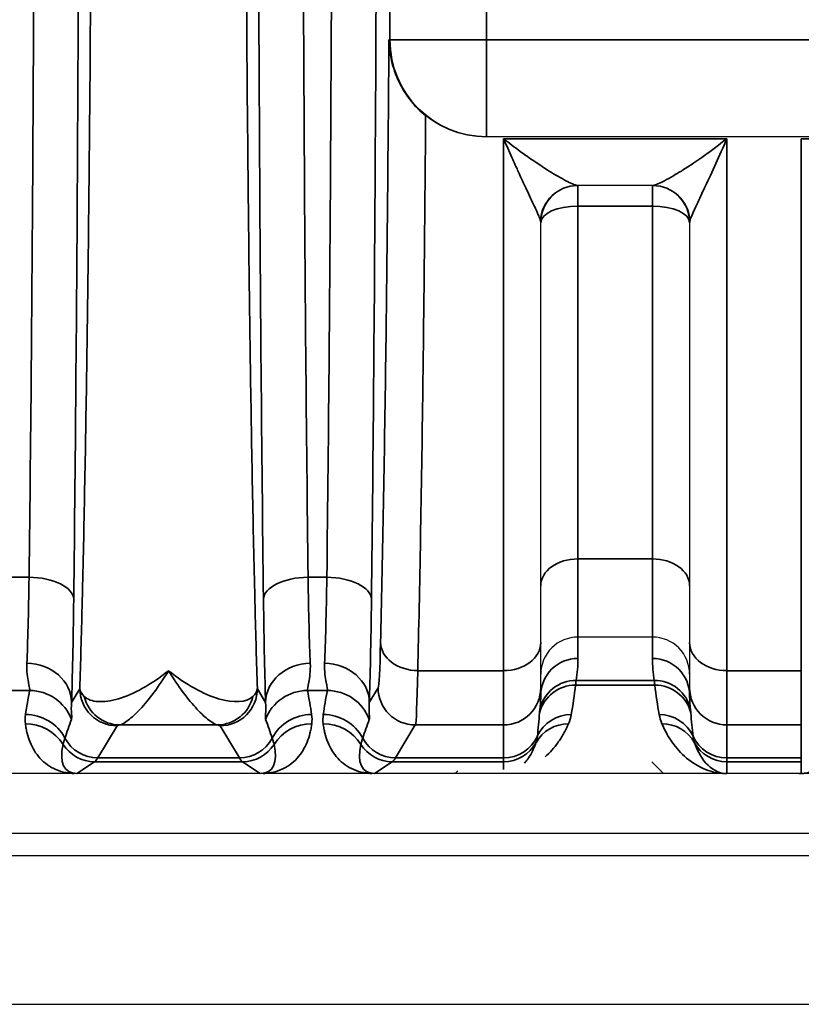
# Model space of a CAD drawing. Header units: millimetres. Extents: x 399 to 6233, y -1870 to 1602.
# Tile 678 of 711: x 5999 to 6010, y 311 to 324. Entities that reach past the tile are written whole.
import ezdxf

# ---------------------------------------------------------------- set-up
doc = ezdxf.new("R2010")
doc.units = ezdxf.units.MM
doc.layers.add('可見 (ISO)', color=7, linetype='Continuous', lineweight=25)
doc.layers.add('窄部可見 (ISO)', color=7, linetype='Continuous', lineweight=35)

msp = doc.modelspace()

# ---------------------------------------------------------------- linework, layer by layer
at = {"layer": '可見 (ISO)'}
for p, q in [((6005.421, 322.709), (6005.41, 322.709)), ((6016.875, 322.709), (6005.421, 322.709)), ((6007.654, 322.053), (6006.642, 322.053)), ((6006.148, 315.914), (6006.148, 321.553)), ((6008.148, 321.553), (6008.148, 315.914)), ((6006.148, 315.306), (6006.148, 315.914)), ((6007.648, 315.987), (6006.648, 315.987)), ((6008.148, 315.914), (6008.148, 315.306)), ((6006.148, 315.306), (6006.148, 315.204)), ((6008.148, 315.204), (6008.148, 315.306)), ((6007.642, 314.309), (6007.798, 314.153)), ((6005.035, 314.19), (6004.998, 314.153)), ((6087.648, 314.153), (5983.148, 314.153)), ((5983.148, 313.353), (6087.648, 313.353)), ((5978.898, 313.053), (6091.898, 313.053)), ((5963.898, 311.053), (6058.898, 311.053))]:
    msp.add_line(p, q, dxfattribs=at)
for centre, radius, start, end in [((6006.648, 321.553), 0.5, 90, 180), ((6007.648, 321.553), 0.5, 0, 90), ((6007.733, 319.053), 3, 78.4196, 78.4198), ((6007.733, 319.053), 3, 122.0698, 122.07)]:
    msp.add_arc(centre, radius, start, end, dxfattribs=at)
msp.add_ellipse((6009.616, 314.154), major_axis=(-0.0441, 0), ratio=0.011497, start_param=1.582178, end_param=2.38876, dxfattribs=at)
for points, knots in [([(6004.108, 324.009), (6004.108, 324.007), (6004.108, 324.005), (6004.109, 323.912), (6004.12, 323.82), (6004.162, 323.635), (6004.194, 323.542), (6004.282, 323.356), (6004.34, 323.265), (6004.467, 323.111), (6004.533, 323.047), (6004.602, 322.992)], [-0.000535, -0.000535, -0.000535, -0.000535, 0, 0, 0.0290077, 0.0290077, 0.0592099, 0.0592099, 0.0917988, 0.0917988, 0.1194024, 0.1194024, 0.1194024, 0.1194024]), ([(6005.41, 322.709), (6005.244, 322.709), (6005.069, 322.742), (6004.798, 322.856), (6004.693, 322.919), (6004.602, 322.992)], [-0.40134633, -0.40134633, -0.40134633, -0.40134633, -0.35174447, -0.35174447, -0.3169552, -0.3169552, -0.3169552, -0.3169552]), ([(6006.648, 315.987), (6006.516, 315.987), (6006.387, 315.933), (6006.295, 315.841), (6006.203, 315.749), (6006.148, 315.618), (6006.148, 315.488)], [0, 0, 0, 0, 0.0003907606, 0.0003907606, 0.0003907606, 0.0007815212, 0.0007815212, 0.0007815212, 0.0007815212]), ([(6008.148, 315.488), (6008.148, 315.619), (6008.094, 315.749), (6008.002, 315.841), (6007.91, 315.933), (6007.78, 315.987), (6007.648, 315.987)], [-0.0000151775, -0.0000151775, -0.0000151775, -0.0000151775, 0.0003793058, 0.0003793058, 0.0003793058, 0.0007737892, 0.0007737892, 0.0007737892, 0.0007737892]), ([(5999.915, 314.153), (5999.91, 314.153), (5999.903, 314.153), (5999.896, 314.153), (5999.891, 314.153), (5999.885, 314.153), (5999.879, 314.153)], [-0.00000491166, -0.00000491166, -0.00000491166, -0.00000491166, 0.00001772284, 0.00001772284, 0.00001772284, 0.00003506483, 0.00003506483, 0.00003506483, 0.00003506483]), ([(6002.417, 314.153), (6002.41, 314.153), (6002.403, 314.153), (6002.397, 314.153), (6002.391, 314.153), (6002.386, 314.153), (6002.381, 314.153)], [0.00000000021, 0.00000000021, 0.00000000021, 0.00000000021, 0.00002113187, 0.00002113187, 0.00002113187, 0.0000394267, 0.0000394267, 0.0000394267, 0.0000394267]), ([(6003.915, 314.153), (6003.911, 314.153), (6003.906, 314.153), (6003.901, 314.153), (6003.894, 314.153), (6003.887, 314.153), (6003.879, 314.153)], [-0.00000491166, -0.00000491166, -0.00000491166, -0.00000491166, 0.00001268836, 0.00001268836, 0.00001268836, 0.00003478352, 0.00003478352, 0.00003478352, 0.00003478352]), ([(6008.648, 314.153), (6008.645, 314.153), (6008.641, 314.153), (6008.636, 314.153), (6008.63, 314.153), (6008.623, 314.153), (6008.617, 314.153)], [-0.00000448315, -0.00000448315, -0.00000448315, -0.00000448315, 0.00000994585, 0.00000994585, 0.00000994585, 0.00003010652, 0.00003010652, 0.00003010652, 0.00003010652])]:
    msp.add_open_spline(points, degree=3, knots=knots, dxfattribs=at)
at = {"layer": '窄部可見 (ISO)'}
for p, q in [((6004.122, 324.009), (6004.122, 335.097)), ((6005.421, 335.097), (6005.421, 324.009)), ((6004.108, 324.009), (6004.122, 324.009)), ((6005.421, 324.009), (6004.122, 324.009)), ((6005.421, 324.009), (6016.875, 324.009)), ((6005.421, 322.709), (6005.421, 324.009)), ((6005.648, 322.682), (6005.648, 315.535)), ((6005.648, 322.682), (6008.648, 322.682)), ((6008.648, 315.535), (6008.648, 322.682)), ((6009.648, 322.682), (6009.648, 315.535)), ((6009.648, 322.682), (6012.648, 322.682)), ((6006.648, 322.053), (6006.648, 321.777)), ((6007.648, 322.053), (6007.648, 321.777)), ((6007.648, 321.777), (6006.648, 321.777)), ((6006.648, 317.038), (6006.648, 321.777)), ((6007.648, 321.777), (6007.648, 317.038)), ((6007.648, 317.038), (6006.648, 317.038)), ((6006.648, 315.987), (6006.648, 317.038)), ((6007.648, 317.038), (6007.648, 315.987)), ((5999.023, 316.791), (5999.274, 316.791)), ((6003.023, 316.791), (6003.274, 316.791)), ((6006.648, 315.987), (6006.648, 315.7)), ((6007.648, 315.7), (6007.648, 315.987)), ((6004.496, 315.535), (6005.648, 315.535)), ((6005.648, 315.535), (6005.648, 314.806)), ((6008.648, 315.535), (6009.648, 315.535)), ((6008.648, 314.806), (6008.648, 315.535)), ((6009.648, 315.535), (6009.648, 314.806)), ((6006.625, 315.405), (6007.672, 315.405)), ((5999.282, 315.269), (5999.014, 315.269)), ((5999.845, 315.108), (5999.956, 315.293)), ((6002.341, 315.293), (6002.452, 315.108)), ((6003.282, 315.269), (6003.014, 315.269)), ((6003.845, 315.108), (6003.963, 315.306)), ((6007.682, 315.341), (6006.615, 315.341)), ((6000.456, 314.794), (6000.198, 314.363)), ((6001.805, 314.806), (6000.492, 314.806)), ((6002.099, 314.363), (6001.841, 314.794)), ((6004.463, 314.806), (6004.198, 314.363)), ((6005.648, 314.806), (6004.463, 314.806)), ((6005.648, 314.363), (6005.648, 314.806)), ((6009.648, 314.806), (6008.648, 314.806)), ((6008.648, 314.806), (6008.648, 314.363)), ((6009.648, 314.363), (6009.648, 314.806)), ((6000.154, 314.312), (5999.915, 314.153)), ((6002.143, 314.312), (6000.154, 314.312)), ((6000.198, 314.363), (6002.099, 314.363)), ((6002.381, 314.153), (6002.143, 314.312)), ((6004.154, 314.312), (6003.915, 314.153)), ((6005.648, 314.312), (6004.154, 314.312)), ((6004.198, 314.363), (6005.648, 314.363)), ((6005.648, 314.363), (6005.648, 314.312)), ((6005.648, 314.206), (6005.648, 314.312)), ((6008.648, 314.363), (6009.648, 314.363)), ((6008.648, 314.312), (6008.648, 314.363)), ((6009.648, 314.312), (6008.648, 314.312)), ((6008.648, 314.312), (6008.648, 314.153)), ((6009.648, 314.363), (6009.648, 314.312)), ((6009.648, 314.153), (6009.648, 314.312))]:
    msp.add_line(p, q, dxfattribs=at)
for centre, major_axis, ratio, start_param, end_param in [((5998.789, 329.553), (0, -26), 0.02143, 1.057724, 1.570796), ((6002.789, 329.553), (0, -26), 0.02143, 1.057724, 1.570796), ((6005.421, 324.009), (0, -1.3), 0.999781, 4.712389, 6.283185), ((6006.642, 321.553), (0, 0.5), 0.995128, 0, 1.522394), ((6007.654, 321.553), (0, 0.5), 0.995128, 4.760791, 6.283185), ((6006.648, 321.553), (-0.5, 0), 0.448818, 4.712389, 6.283185), ((6007.648, 321.553), (0.5, 0), 0.448818, 0, 1.570796), ((6006.648, 316.676), (-0.5, 0), 0.722416, 4.712389, 6.283185), ((6007.648, 316.676), (0.5, 0), 0.722416, 0, 1.570796), ((5999.218, 317.865), (-0.007, -2.58), 0.02502, 0.526295, 1.141522), ((5999.274, 316.496), (0.6, -0.007), 0.49083, 0.024039, 1.576589), ((6003.023, 316.496), (-0.6, -0.007), 0.49083, 4.706597, 6.259146), ((6003.078, 317.865), (0.007, -2.58), 0.02502, 5.141663, 5.756891), ((6003.218, 317.865), (-0.007, -2.58), 0.02502, 0.526295, 1.141522), ((6003.274, 316.496), (0.6, -0.007), 0.49083, 0.024039, 1.576589), ((5999.818, 317.785), (0.007, 3.096), 0.02085, 3.667868, 4.283101), ((6002.479, 317.785), (-0.007, 3.096), 0.02085, 2.000085, 2.615317), ((6003.818, 317.785), (0.007, 3.096), 0.02085, 3.667868, 4.283101), ((6003.965, 317.415), (-0.003, -2.11), 0.022449, 0.037453, 0.779212), ((6004.496, 315.914), (-0.5, 0.012), 0.756341, 0.032019, 1.589117), ((6005.648, 315.914), (0.5, 0), 0.756436, 4.712389, 6.283185), ((6008.648, 315.914), (-0.5, 0), 0.756436, 0, 1.570796), ((5999.245, 315.108), (0.6, -0.023), 0.876399, 0.0435, 1.604216), ((6003.052, 315.108), (-0.6, -0.023), 0.876399, 4.678969, 6.239685), ((6003.245, 315.108), (0.6, -0.023), 0.876399, 0.0435, 1.604216), ((6006.648, 315.204), (-0.5, 0), 0.991894, 4.712389, 6.283185), ((6006.143, 315.625), (-0.052, -0.974), 0.515671, 1.369912, 1.674524), ((6008.154, 315.625), (0.052, -0.974), 0.515671, 4.608661, 4.913273), ((6007.648, 315.204), (0.5, 0), 0.991894, 0, 1.570796), ((6004.465, 317.337), (0.003, 2.532), 0.018707, 3.179035, 3.920792), ((6006.625, 314.909), (-0.494, 0.079), 0.99169, 4.869348, 6.224987), ((6007.672, 314.909), (0.494, 0.079), 0.99169, 0.058198, 1.413837), ((6000.003, 315.702), (-0.587, -1.898), 0.297416, 5.033605, 5.211679), ((5999.282, 314.67), (-0.588, 0.12), 0.998201, 3.70106, 4.913253), ((6001.336, 315.308), (-1.005, 0.004), 0.337804, 2.79924, 3.112734), ((6003.014, 314.67), (0.588, 0.12), 0.998201, 1.369933, 2.582126), ((6002.293, 315.702), (0.587, -1.898), 0.297416, 1.071506, 1.249581), ((6004.003, 315.702), (-0.587, -1.898), 0.297416, 5.033605, 5.211679), ((6003.282, 314.67), (0.588, -0.12), 0.998201, 0.559467, 1.77166), ((6004.463, 315.306), (-0.429, 0.257), 0.999172, 0.54067, 2.110736), ((6005.648, 315.306), (0.5, 0), 0.999391, 4.712389, 6.283185), ((6006.615, 314.842), (-0.497, 0.054), 0.998252, 4.819575, 6.131234), ((6006.096, 315.575), (-0.126, -1.734), 0.309252, 1.221866, 1.457857), ((6008.2, 315.575), (0.126, -1.734), 0.309252, 4.825328, 5.06132), ((6007.682, 314.842), (0.497, 0.054), 0.998252, 0.151951, 1.463611), ((6008.648, 315.306), (-0.5, 0), 0.999391, 0, 1.570796), ((6000.492, 315.306), (0.093, -0.491), 0.982993, 4.763177, 6.091983), ((6001.805, 315.306), (-0.093, -0.491), 0.982993, 0.191203, 1.520008), ((6005.648, 315.204), (0, 0.876), 0.570857, 4.496293, 4.712389), ((6008.648, 315.204), (0, 0.876), 0.570857, 1.570796, 1.786892), ((6005.648, 315.472), (0, 1.961), 0.255034, 4.282281, 4.453176), ((6008.648, 315.472), (0, 1.961), 0.255034, 1.830009, 2.000904), ((5999.225, 314.224), (-0.595, -0.075), 0.998245, 3.58034, 4.5867), ((5999.227, 314.348), (-0.594, 0.083), 0.998238, 3.769539, 4.851199), ((6000.651, 315.618), (1.006, 2.097), 0.194686, 2.022352, 2.15293), ((6001.646, 315.618), (-1.006, 2.097), 0.194686, 4.130256, 4.260833), ((6003.07, 314.348), (0.594, 0.083), 0.998238, 1.431986, 2.513646), ((6003.072, 314.224), (0.595, -0.075), 0.998245, 1.696485, 2.702846), ((6003.225, 314.224), (0.595, 0.075), 0.998245, 0.438747, 1.445107), ((6003.227, 314.348), (0.594, -0.083), 0.998238, 0.627947, 1.709607), ((6004.651, 315.618), (1.006, 2.097), 0.194686, 2.022352, 2.15293), ((6006.521, 314.323), (-0.46, 0.197), 0.997957, 5.115617, 6.17612), ((6006.557, 314.446), (-0.492, 0.092), 0.998212, 4.896417, 6.037237), ((6007.739, 314.446), (0.492, 0.092), 0.998212, 0.245949, 1.386768), ((6007.776, 314.323), (0.46, 0.197), 0.997957, 0.107065, 1.167568), ((6000.198, 314.863), (0.429, -0.257), 0.999172, 4.17032, 5.252328), ((6002.099, 314.863), (-0.429, -0.257), 0.999172, 1.030857, 2.112865), ((6004.198, 314.863), (-0.429, 0.257), 0.999172, 1.028727, 2.110736), ((6005.648, 314.863), (-0.5, 0), 0.999391, 1.570796, 2.711485), ((6005.648, 314.812), (-0.5, 0), 0.999903, 1.570796, 2.630736), ((6008.648, 314.863), (-0.5, 0), 0.999391, 0.430108, 1.570796), ((6008.648, 314.812), (-0.5, 0), 0.999903, 0.510856, 1.570796), ((6008.648, 314.964), (0, 0.811), 0.616376, 2.081653, 3.141593), ((6000.429, 314.996), (0.641, 0.802), 0.399262, 2.444096, 3.45076), ((6000.154, 314.812), (0.277, -0.416), 0.999683, 4.688411, 5.695074), ((6002.143, 314.812), (-0.277, -0.416), 0.999683, 0.588111, 1.594775), ((6001.868, 314.996), (-0.641, 0.802), 0.399262, 2.832426, 3.839089), ((6004.429, 314.996), (0.641, 0.802), 0.399262, 2.444096, 3.45076), ((6004.154, 314.812), (-0.277, 0.416), 0.999683, 1.546818, 2.553481), ((6000.125, 414.346), (0, -100.043), 0.020838, 0.01396, 0.034899), ((6002.172, 414.346), (0, -100.043), 0.020838, 6.248286, 6.269226), ((6004.125, 414.346), (0, -100.043), 0.020838, 0.01396, 0.034899)]:
    msp.add_ellipse(centre, major_axis=major_axis, ratio=ratio, start_param=start_param, end_param=end_param, dxfattribs=at)
for points, knots in [([(5999.956, 315.293), (5999.967, 315.64), (5999.977, 316.013), (5999.987, 316.402), (5999.988, 316.465), (5999.99, 316.53), (5999.992, 316.595), (6000.003, 317.059), (6000.013, 317.555), (6000.023, 318.074), (6000.033, 318.592), (6000.042, 319.136), (6000.05, 319.706), (6000.059, 320.276), (6000.067, 320.873), (6000.073, 321.489), (6000.076, 321.75), (6000.079, 322.014), (6000.082, 322.281), (6000.085, 322.645), (6000.089, 323.015), (6000.092, 323.39), (6000.097, 324.041), (6000.101, 324.712), (6000.105, 325.396), (6000.112, 326.766), (6000.116, 328.152), (6000.116, 329.553), (6000.116, 330.954), (6000.112, 332.34), (6000.105, 333.71), (6000.099, 334.79), (6000.091, 335.83), (6000.082, 336.825), (6000.079, 337.092), (6000.076, 337.356), (6000.073, 337.617), (6000.067, 338.233), (6000.059, 338.83), (6000.05, 339.4), (6000.042, 339.969), (6000.033, 340.513), (6000.023, 341.032), (6000.013, 341.551), (6000.003, 342.047), (5999.992, 342.511), (5999.99, 342.576), (5999.988, 342.641), (5999.987, 342.704), (5999.977, 343.093), (5999.967, 343.466), (5999.956, 343.813)], [0.0267397, 0.0267397, 0.0267397, 0.0267397, 0.0775919, 0.0775919, 0.0775919, 0.0858976, 0.0858976, 0.0858976, 0.1450554, 0.1450554, 0.1450554, 0.2042133, 0.2042133, 0.2042133, 0.2633711, 0.2633711, 0.2633711, 0.2884173, 0.2884173, 0.2884173, 0.322529, 0.322529, 0.322529, 0.3816868, 0.3816868, 0.3816868, 0.5, 0.5, 0.5, 0.6183182, 0.6183182, 0.6183182, 0.7115983, 0.7115983, 0.7115983, 0.7366339, 0.7366339, 0.7366339, 0.7957918, 0.7957918, 0.7957918, 0.8549496, 0.8549496, 0.8549496, 0.9141075, 0.9141075, 0.9141075, 0.9224155, 0.9224155, 0.9224155, 0.9732653, 0.9732653, 0.9732653, 0.9732653]), ([(6002.341, 343.813), (6002.33, 343.466), (6002.32, 343.093), (6002.31, 342.704), (6002.308, 342.641), (6002.307, 342.576), (6002.305, 342.511), (6002.294, 342.047), (6002.283, 341.551), (6002.273, 341.032), (6002.264, 340.514), (6002.255, 339.97), (6002.246, 339.4), (6002.238, 338.831), (6002.23, 338.233), (6002.223, 337.617), (6002.22, 337.356), (6002.218, 337.092), (6002.215, 336.825), (6002.211, 336.461), (6002.208, 336.091), (6002.205, 335.716), (6002.2, 335.065), (6002.195, 334.395), (6002.192, 333.71), (6002.185, 332.34), (6002.181, 330.954), (6002.181, 329.553), (6002.181, 328.152), (6002.185, 326.767), (6002.192, 325.396), (6002.197, 324.316), (6002.205, 323.276), (6002.215, 322.281), (6002.218, 322.014), (6002.22, 321.75), (6002.223, 321.489), (6002.23, 320.873), (6002.238, 320.276), (6002.246, 319.706), (6002.255, 319.137), (6002.264, 318.593), (6002.273, 318.074), (6002.283, 317.555), (6002.294, 317.059), (6002.305, 316.595), (6002.307, 316.53), (6002.308, 316.465), (6002.31, 316.402), (6002.32, 316.013), (6002.33, 315.64), (6002.341, 315.293)], [0.0267397, 0.0267397, 0.0267397, 0.0267397, 0.0775919, 0.0775919, 0.0775919, 0.0858976, 0.0858976, 0.0858976, 0.1450554, 0.1450554, 0.1450554, 0.2042133, 0.2042133, 0.2042133, 0.2633711, 0.2633711, 0.2633711, 0.2884173, 0.2884173, 0.2884173, 0.322529, 0.322529, 0.322529, 0.3816868, 0.3816868, 0.3816868, 0.5, 0.5, 0.5, 0.6183182, 0.6183182, 0.6183182, 0.7115983, 0.7115983, 0.7115983, 0.7366339, 0.7366339, 0.7366339, 0.7957918, 0.7957918, 0.7957918, 0.8549496, 0.8549496, 0.8549496, 0.9141075, 0.9141075, 0.9141075, 0.9224155, 0.9224155, 0.9224155, 0.9732653, 0.9732653, 0.9732653, 0.9732653]), ([(6002.423, 316.496), (6002.399, 318.478), (6002.381, 320.604), (6002.369, 322.804), (6002.357, 325.004), (6002.351, 327.278), (6002.351, 329.553), (6002.351, 331.828), (6002.357, 334.102), (6002.369, 336.302), (6002.381, 338.502), (6002.399, 340.628), (6002.423, 342.61)], [2.628521, 2.628521, 2.628521, 2.628521, 2.885057, 2.885057, 2.885057, 3.141593, 3.141593, 3.141593, 3.398129, 3.398129, 3.398129, 3.654665, 3.654665, 3.654665, 3.654665]), ([(6003.023, 342.315), (6002.999, 340.378), (6002.981, 338.301), (6002.957, 334), (6002.951, 331.776), (6002.951, 327.33), (6002.957, 325.107), (6002.981, 320.805), (6002.999, 318.728), (6003.023, 316.791)], [2.628521, 2.628521, 2.628521, 2.628521, 2.885057, 2.885057, 3.141593, 3.141593, 3.398129, 3.398129, 3.654665, 3.654665, 3.654665, 3.654665]), ([(5999.946, 329.553), (5999.946, 327.278), (5999.94, 325.004), (5999.927, 322.804), (5999.915, 320.604), (5999.897, 318.478), (5999.874, 316.496)], [0, 0, 0, 0, 0.256536, 0.256536, 0.256536, 0.5130721, 0.5130721, 0.5130721, 0.5130721]), ([(6003.946, 329.553), (6003.946, 327.278), (6003.94, 325.004), (6003.927, 322.804), (6003.915, 320.604), (6003.897, 318.478), (6003.874, 316.496)], [0, 0, 0, 0, 0.256536, 0.256536, 0.256536, 0.5130721, 0.5130721, 0.5130721, 0.5130721]), ([(6003.996, 315.914), (6004.022, 316.978), (6004.045, 318.234), (6004.064, 319.618), (6004.083, 320.986), (6004.098, 322.478), (6004.108, 324.009)], [2.2837463, 2.2837463, 2.2837463, 2.2837463, 2.5580197, 2.5580197, 2.5580197, 2.829041, 2.829041, 2.829041, 2.829041]), ([(6004.602, 322.992), (6004.592, 321.724), (6004.579, 320.491), (6004.564, 319.342), (6004.545, 317.922), (6004.522, 316.632), (6004.496, 315.535)], [3.503514, 3.503514, 3.503514, 3.503514, 3.7252869, 3.7252869, 3.7252869, 3.999439, 3.999439, 3.999439, 3.999439]), ([(6006.145, 321.577), (6006.141, 321.595), (6006.132, 321.619), (6006.121, 321.646), (6006.108, 321.676), (6006.093, 321.709), (6006.077, 321.745), (6006.073, 321.753), (6006.069, 321.762), (6006.065, 321.771), (6006.032, 321.843), (6005.994, 321.923), (6005.954, 322.008), (6005.949, 322.019), (6005.944, 322.029), (6005.939, 322.04), (6005.916, 322.089), (6005.893, 322.139), (6005.869, 322.19), (6005.848, 322.235), (6005.827, 322.281), (6005.806, 322.328), (6005.791, 322.361), (6005.776, 322.395), (6005.76, 322.429), (6005.742, 322.47), (6005.723, 322.512), (6005.704, 322.554), (6005.686, 322.596), (6005.667, 322.639), (6005.648, 322.682)], [0, 0, 0, 0, 0.000170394, 0.000170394, 0.000170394, 0.00035746, 0.00035746, 0.00035746, 0.000401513, 0.000401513, 0.000401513, 0.000758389, 0.000758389, 0.000758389, 0.000803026, 0.000803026, 0.000803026, 0.001003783, 0.001003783, 0.001003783, 0.001179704, 0.001179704, 0.001179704, 0.001304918, 0.001304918, 0.001304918, 0.001455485, 0.001455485, 0.001455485, 0.001606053, 0.001606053, 0.001606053, 0.001606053]), ([(6005.648, 322.682), (6005.723, 322.623), (6005.798, 322.566), (6005.873, 322.512), (6005.898, 322.493), (6005.922, 322.476), (6005.947, 322.458), (6005.952, 322.454), (6005.958, 322.45), (6005.964, 322.446), (6006.056, 322.381), (6006.147, 322.32), (6006.233, 322.265), (6006.242, 322.259), (6006.251, 322.254), (6006.26, 322.248), (6006.341, 322.198), (6006.42, 322.152), (6006.487, 322.117), (6006.493, 322.114), (6006.499, 322.111), (6006.506, 322.108), (6006.539, 322.091), (6006.569, 322.077), (6006.593, 322.067), (6006.616, 322.058), (6006.634, 322.053), (6006.642, 322.053)], [-0.000006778, -0.000006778, -0.000006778, -0.000006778, 0.000287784, 0.000287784, 0.000287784, 0.000385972, 0.000385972, 0.000385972, 0.000408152, 0.000408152, 0.000408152, 0.000778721, 0.000778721, 0.000778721, 0.000816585, 0.000816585, 0.000816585, 0.001171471, 0.001171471, 0.001171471, 0.001205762, 0.001205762, 0.001205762, 0.001389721, 0.001389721, 0.001389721, 0.00156422, 0.00156422, 0.00156422, 0.00156422]), ([(6007.654, 322.053), (6007.663, 322.053), (6007.681, 322.058), (6007.704, 322.067), (6007.727, 322.077), (6007.758, 322.091), (6007.791, 322.108), (6007.797, 322.111), (6007.804, 322.114), (6007.81, 322.117), (6007.847, 322.137), (6007.887, 322.159), (6007.93, 322.184), (6007.964, 322.204), (6008, 322.226), (6008.037, 322.248), (6008.045, 322.254), (6008.054, 322.259), (6008.063, 322.265), (6008.109, 322.294), (6008.156, 322.324), (6008.204, 322.357), (6008.347, 322.453), (6008.498, 322.564), (6008.648, 322.682)], [0, 0, 0, 0, 0.000175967, 0.000175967, 0.000175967, 0.000359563, 0.000359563, 0.000359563, 0.000393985, 0.000393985, 0.000393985, 0.000590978, 0.000590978, 0.000590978, 0.000749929, 0.000749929, 0.000749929, 0.000787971, 0.000787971, 0.000787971, 0.000984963, 0.000984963, 0.000984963, 0.001575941, 0.001575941, 0.001575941, 0.001575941]), ([(6008.648, 322.682), (6008.549, 322.452), (6008.448, 322.234), (6008.357, 322.04), (6008.352, 322.029), (6008.347, 322.018), (6008.342, 322.008), (6008.303, 321.923), (6008.264, 321.842), (6008.231, 321.771), (6008.227, 321.762), (6008.224, 321.753), (6008.22, 321.745), (6008.203, 321.709), (6008.188, 321.675), (6008.176, 321.646), (6008.165, 321.619), (6008.156, 321.595), (6008.151, 321.577)], [-0.000007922, -0.000007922, -0.000007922, -0.000007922, 0.000792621, 0.000792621, 0.000792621, 0.000836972, 0.000836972, 0.000836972, 0.001192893, 0.001192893, 0.001192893, 0.001236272, 0.001236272, 0.001236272, 0.001422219, 0.001422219, 0.001422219, 0.001593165, 0.001593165, 0.001593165, 0.001593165]), ([(5999.282, 315.269), (5999.286, 315.282), (5999.276, 315.319), (5999.254, 315.441), (5999.24, 315.526), (5999.245, 315.634)], [0, 0, 0, 0, 0.000661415, 0.000661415, 0.001322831, 0.001322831, 0.001322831, 0.001322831]), ([(6003.052, 315.634), (6003.057, 315.526), (6003.043, 315.442), (6003.02, 315.32), (6003.011, 315.282), (6003.014, 315.269)], [0, 0, 0, 0, 0.000661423, 0.000661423, 0.001322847, 0.001322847, 0.001322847, 0.001322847]), ([(6003.282, 315.269), (6003.286, 315.282), (6003.276, 315.319), (6003.254, 315.441), (6003.24, 315.526), (6003.245, 315.634)], [0, 0, 0, 0, 0.000661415, 0.000661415, 0.001322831, 0.001322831, 0.001322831, 0.001322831]), ([(6000.014, 315.189), (6000.058, 315.148), (6000.124, 315.125), (6000.203, 315.12), (6000.281, 315.115), (6000.375, 315.128), (6000.476, 315.158), (6000.678, 315.218), (6000.913, 315.347), (6001.148, 315.535)], [0, 0, 0, 0, 0.000558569, 0.000558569, 0.000558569, 0.001117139, 0.001117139, 0.001117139, 0.002234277, 0.002234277, 0.002234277, 0.002234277]), ([(6001.148, 315.535), (6001.015, 315.317), (6000.883, 315.144), (6000.708, 314.956), (6000.653, 314.906), (6000.559, 314.834), (6000.519, 314.813), (6000.492, 314.806)], [-0.000011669, -0.000011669, -0.000011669, -0.000011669, 0.001066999, 0.001066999, 0.001606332, 0.001606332, 0.002145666, 0.002145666, 0.002145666, 0.002145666]), ([(6001.148, 315.535), (6001.384, 315.347), (6001.616, 315.219), (6001.82, 315.158), (6002.023, 315.098), (6002.194, 315.107), (6002.282, 315.189)], [-0.00001122, -0.00001122, -0.00001122, -0.00001122, 0.001104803, 0.001104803, 0.001104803, 0.002220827, 0.002220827, 0.002220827, 0.002220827]), ([(6001.805, 314.806), (6001.778, 314.813), (6001.738, 314.834), (6001.691, 314.87), (6001.644, 314.906), (6001.589, 314.956), (6001.53, 315.019), (6001.472, 315.081), (6001.41, 315.155), (6001.346, 315.241), (6001.281, 315.327), (6001.214, 315.427), (6001.148, 315.535)], [0, 0, 0, 0, 0.000534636, 0.000534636, 0.000534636, 0.001069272, 0.001069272, 0.001069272, 0.001603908, 0.001603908, 0.001603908, 0.002138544, 0.002138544, 0.002138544, 0.002138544]), ([(6006.625, 315.405), (6006.622, 315.389), (6006.62, 315.376), (6006.618, 315.365), (6006.617, 315.355), (6006.616, 315.347), (6006.615, 315.341)], [0, 0, 0, 0, 0.0003655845, 0.0003655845, 0.0003655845, 0.0006862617, 0.0006862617, 0.0006862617, 0.0006862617]), ([(6007.682, 315.341), (6007.681, 315.347), (6007.68, 315.355), (6007.678, 315.365), (6007.676, 315.376), (6007.674, 315.389), (6007.672, 315.405)], [0, 0, 0, 0, 0.0003206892, 0.0003206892, 0.0003206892, 0.0006862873, 0.0006862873, 0.0006862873, 0.0006862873]), ([(5999.956, 315.293), (5999.956, 315.163), (6000.01, 315.033), (6000.102, 314.94), (6000.195, 314.848), (6000.325, 314.794), (6000.456, 314.794)], [0, 0, 0, 0, 0.5, 0.5, 0.5, 1, 1, 1, 1]), ([(6002.341, 315.293), (6002.341, 315.163), (6002.287, 315.033), (6002.194, 314.94), (6002.102, 314.848), (6001.972, 314.794), (6001.841, 314.794)], [0, 0, 0, 0, 0.5, 0.5, 0.5, 1, 1, 1, 1]), ([(5999.845, 315.108), (5999.839, 315.043), (5999.843, 314.992), (5999.845, 314.955), (5999.845, 314.954), (5999.845, 314.954), (5999.845, 314.953), (5999.848, 314.915), (5999.848, 314.891), (5999.844, 314.879)], [0, 0, 0, 0, 0.000759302, 0.000759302, 0.000759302, 0.000774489, 0.000774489, 0.000774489, 0.001548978, 0.001548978, 0.001548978, 0.001548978]), ([(6002.453, 314.879), (6002.448, 314.891), (6002.449, 314.916), (6002.451, 314.953), (6002.451, 314.954), (6002.451, 314.955), (6002.451, 314.956), (6002.454, 314.993), (6002.457, 315.043), (6002.452, 315.108)], [0, 0, 0, 0, 0.000774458, 0.000774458, 0.000774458, 0.000793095, 0.000793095, 0.000793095, 0.001548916, 0.001548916, 0.001548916, 0.001548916]), ([(6003.845, 315.108), (6003.839, 315.043), (6003.843, 314.992), (6003.845, 314.955), (6003.845, 314.954), (6003.845, 314.954), (6003.845, 314.953), (6003.848, 314.915), (6003.848, 314.891), (6003.844, 314.879)], [0, 0, 0, 0, 0.000759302, 0.000759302, 0.000759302, 0.000774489, 0.000774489, 0.000774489, 0.001548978, 0.001548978, 0.001548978, 0.001548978]), ([(6006.132, 314.97), (6006.132, 314.975), (6006.133, 314.981), (6006.133, 314.988), (6006.134, 314.996), (6006.135, 315.005), (6006.137, 315.016)], [0, 0, 0, 0, 0.0003365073, 0.0003365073, 0.0003365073, 0.0007195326, 0.0007195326, 0.0007195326, 0.0007195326]), ([(6008.16, 315.016), (6008.161, 315.005), (6008.162, 314.996), (6008.163, 314.988), (6008.164, 314.981), (6008.165, 314.975), (6008.165, 314.97)], [0, 0, 0, 0, 0.0003830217, 0.0003830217, 0.0003830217, 0.0007195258, 0.0007195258, 0.0007195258, 0.0007195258]), ([(5999.879, 314.153), (5999.843, 314.155), (5999.807, 314.159), (5999.771, 314.166), (5999.724, 314.175), (5999.679, 314.188), (5999.635, 314.207), (5999.554, 314.241), (5999.481, 314.294), (5999.421, 314.359), (5999.365, 314.421), (5999.32, 314.495), (5999.288, 314.575), (5999.272, 314.614), (5999.259, 314.654), (5999.249, 314.695), (5999.244, 314.715), (5999.239, 314.735), (5999.235, 314.757), (5999.231, 314.778), (5999.228, 314.8), (5999.225, 314.823)], [3.1737609, 3.1737609, 3.1737609, 3.1737609, 3.2784434, 3.2784434, 3.2784434, 3.4153698, 3.4153698, 3.4153698, 3.6706773, 3.6706773, 3.6706773, 3.9118795, 3.9118795, 3.9118795, 4.0298953, 4.0298953, 4.0298953, 4.0886311, 4.0886311, 4.0886311, 4.1473165, 4.1473165, 4.1473165, 4.1473165]), ([(6003.072, 314.823), (6003.069, 314.8), (6003.066, 314.778), (6003.062, 314.757), (6003.058, 314.735), (6003.053, 314.715), (6003.048, 314.695), (6003.038, 314.654), (6003.025, 314.614), (6003.009, 314.575), (6002.976, 314.495), (6002.932, 314.421), (6002.875, 314.359), (6002.816, 314.294), (6002.743, 314.241), (6002.661, 314.207), (6002.618, 314.188), (6002.572, 314.175), (6002.526, 314.166), (6002.49, 314.159), (6002.454, 314.155), (6002.417, 314.153)], [5.2774615, 5.2774615, 5.2774615, 5.2774615, 5.3361469, 5.3361469, 5.3361469, 5.3948827, 5.3948827, 5.3948827, 5.5128985, 5.5128985, 5.5128985, 5.7541006, 5.7541006, 5.7541006, 6.0094082, 6.0094082, 6.0094082, 6.1463346, 6.1463346, 6.1463346, 6.2510171, 6.2510171, 6.2510171, 6.2510171]), ([(6003.879, 314.153), (6003.843, 314.155), (6003.807, 314.159), (6003.771, 314.166), (6003.724, 314.175), (6003.679, 314.188), (6003.635, 314.207), (6003.554, 314.241), (6003.481, 314.294), (6003.421, 314.359), (6003.365, 314.421), (6003.32, 314.495), (6003.288, 314.575), (6003.272, 314.614), (6003.259, 314.654), (6003.249, 314.695), (6003.244, 314.715), (6003.239, 314.735), (6003.235, 314.757), (6003.231, 314.778), (6003.228, 314.8), (6003.225, 314.823)], [0.0321682, 0.0321682, 0.0321682, 0.0321682, 0.1368507, 0.1368507, 0.1368507, 0.2737771, 0.2737771, 0.2737771, 0.5290847, 0.5290847, 0.5290847, 0.7702868, 0.7702868, 0.7702868, 0.8883026, 0.8883026, 0.8883026, 0.9470384, 0.9470384, 0.9470384, 1.0057239, 1.0057239, 1.0057239, 1.0057239]), ([(6006.521, 314.822), (6006.5, 314.775), (6006.478, 314.729), (6006.454, 314.687), (6006.442, 314.666), (6006.43, 314.646), (6006.418, 314.626), (6006.405, 314.606), (6006.392, 314.587), (6006.378, 314.567), (6006.329, 314.499), (6006.272, 314.434), (6006.208, 314.377)], [2.0816526, 2.0816526, 2.0816526, 2.0816526, 2.212959, 2.212959, 2.212959, 2.277762, 2.277762, 2.277762, 2.3422903, 2.3422903, 2.3422903, 2.5668118, 2.5668118, 2.5668118, 2.5668118]), ([(6008.617, 314.153), (6008.58, 314.155), (6008.543, 314.159), (6008.505, 314.166), (6008.457, 314.175), (6008.409, 314.189), (6008.361, 314.208), (6008.272, 314.243), (6008.185, 314.296), (6008.107, 314.361), (6008.033, 314.423), (6007.968, 314.497), (6007.914, 314.574), (6007.9, 314.593), (6007.887, 314.613), (6007.875, 314.632), (6007.863, 314.652), (6007.851, 314.671), (6007.84, 314.691), (6007.817, 314.732), (6007.796, 314.776), (6007.776, 314.822)], [0.031698, 0.031698, 0.031698, 0.031698, 0.145623, 0.145623, 0.145623, 0.288633, 0.288633, 0.288633, 0.554131, 0.554131, 0.554131, 0.807131, 0.807131, 0.807131, 0.869915, 0.869915, 0.869915, 0.932859, 0.932859, 0.932859, 1.05994, 1.05994, 1.05994, 1.05994]), ([(5999.756, 314.629), (5999.751, 314.614), (5999.747, 314.599), (5999.743, 314.586), (5999.738, 314.571), (5999.734, 314.558), (5999.732, 314.545)], [0, 0, 0, 0, 0.001000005, 0.001000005, 0.001000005, 0.002089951, 0.002089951, 0.002089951, 0.002089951]), ([(6002.565, 314.545), (6002.562, 314.557), (6002.559, 314.569), (6002.555, 314.582), (6002.551, 314.597), (6002.546, 314.612), (6002.54, 314.629)], [0, 0, 0, 0, 0.001000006, 0.001000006, 0.001000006, 0.00208995, 0.00208995, 0.00208995, 0.00208995]), ([(6003.756, 314.629), (6003.751, 314.614), (6003.747, 314.599), (6003.743, 314.586), (6003.738, 314.571), (6003.734, 314.558), (6003.732, 314.545)], [0, 0, 0, 0, 0.001000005, 0.001000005, 0.001000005, 0.002089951, 0.002089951, 0.002089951, 0.002089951]), ([(6005.928, 314.292), (6005.96, 314.327), (6005.989, 314.368), (6006.013, 314.41), (6006.02, 314.422), (6006.027, 314.434), (6006.033, 314.446), (6006.039, 314.459), (6006.045, 314.471), (6006.051, 314.484), (6006.063, 314.51), (6006.074, 314.538), (6006.084, 314.568)], [3.7139004, 3.7139004, 3.7139004, 3.7139004, 3.9400529, 3.9400529, 3.9400529, 4.0047944, 4.0047944, 4.0047944, 4.0698151, 4.0698151, 4.0698151, 4.2015327, 4.2015327, 4.2015327, 4.2015327]), ([(6006.084, 314.568), (6006.089, 314.58), (6006.092, 314.593), (6006.095, 314.607), (6006.098, 314.622), (6006.101, 314.638), (6006.103, 314.655)], [0, 0, 0, 0, 0.001000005, 0.001000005, 0.001000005, 0.002089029, 0.002089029, 0.002089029, 0.002089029]), ([(6008.194, 314.655), (6008.196, 314.639), (6008.198, 314.624), (6008.201, 314.61), (6008.204, 314.595), (6008.208, 314.581), (6008.212, 314.568)], [0, 0, 0, 0, 0.001000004, 0.001000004, 0.001000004, 0.00208903, 0.00208903, 0.00208903, 0.00208903]), ([(6009.648, 314.153), (6009.667, 314.153), (6009.687, 314.155), (6009.707, 314.159), (6009.731, 314.163), (6009.756, 314.171), (6009.781, 314.182), (6009.828, 314.203), (6009.873, 314.236), (6009.913, 314.276), (6009.951, 314.315), (6009.985, 314.361), (6010.013, 314.41), (6010.02, 314.422), (6010.027, 314.434), (6010.033, 314.446), (6010.039, 314.459), (6010.045, 314.471), (6010.051, 314.484), (6010.063, 314.51), (6010.074, 314.538), (6010.084, 314.568)], [3.141593, 3.141593, 3.141593, 3.141593, 3.26031, 3.26031, 3.26031, 3.4074, 3.4074, 3.4074, 3.679936, 3.679936, 3.679936, 3.940053, 3.940053, 3.940053, 4.004794, 4.004794, 4.004794, 4.069815, 4.069815, 4.069815, 4.201533, 4.201533, 4.201533, 4.201533])]:
    msp.add_open_spline(points, degree=3, knots=knots, dxfattribs=at)
for points in [[(6006.148, 321.553), (6006.148, 321.561), (6006.147, 321.569), (6006.145, 321.577)], [(6008.151, 321.577), (6008.149, 321.569), (6008.148, 321.561), (6008.148, 321.553)], [(5999.956, 315.293), (5999.959, 315.259), (5999.978, 315.224), (6000.014, 315.189)], [(5999.225, 314.823), (5999.219, 314.864), (5999.221, 314.906), (5999.227, 314.947)], [(6003.07, 314.947), (6003.076, 314.906), (6003.077, 314.864), (6003.072, 314.823)], [(6003.225, 314.823), (6003.219, 314.864), (6003.221, 314.906), (6003.227, 314.947)], [(6006.557, 314.946), (6006.55, 314.905), (6006.538, 314.864), (6006.521, 314.822)], [(6007.776, 314.822), (6007.758, 314.864), (6007.747, 314.905), (6007.739, 314.946)], [(6000.492, 314.806), (6000.47, 314.802), (6000.458, 314.798), (6000.456, 314.794)], [(6001.841, 314.794), (6001.838, 314.798), (6001.827, 314.802), (6001.805, 314.806)]]:
    msp.add_open_spline(points, degree=3, dxfattribs=at)

doc.saveas('drawing.dxf')
